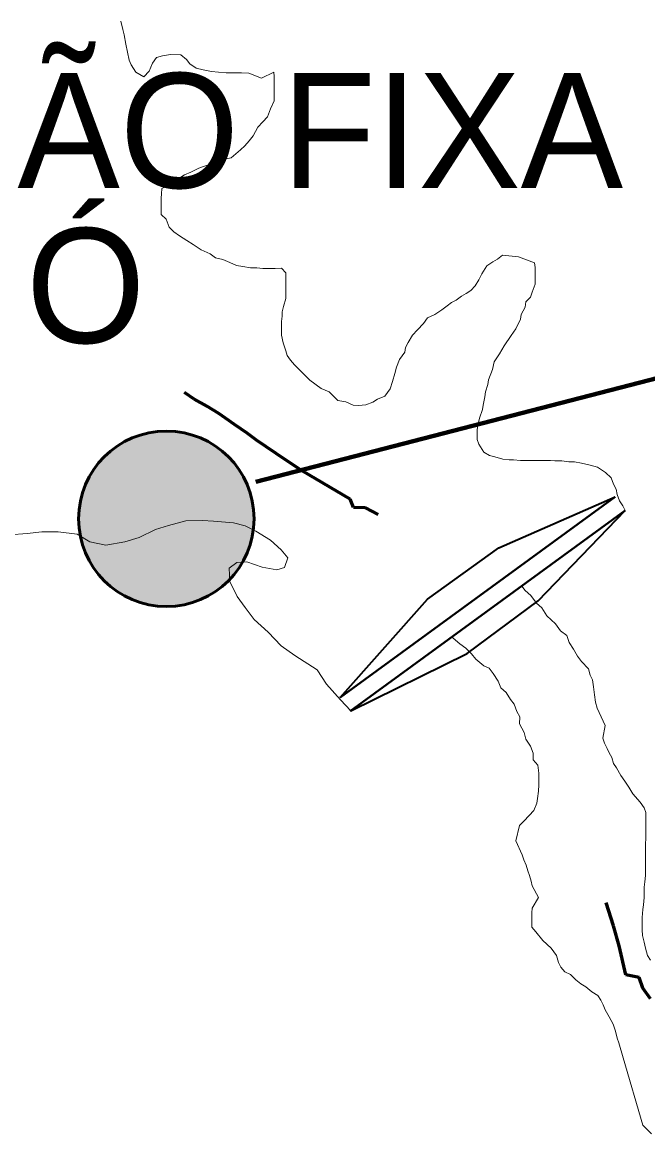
# Model space of a CAD drawing. Extents: x 553962 to 842807, y 8883888 to 9032388.
# Drawn here: x 630313 to 633037, y 8934087 to 8938929 of the extents above; entities that cross this region are included whole.
import ezdxf

# ---------------------------------------------------------------- set-up
doc = ezdxf.new("R2010")
doc.units = 0
doc.header["$LTSCALE"] = 200
doc.linetypes.add('LONG_DASH_SHORT_DASH', pattern=[9.9, 6, -1.2, 1.5, -1.2])
for name, color, linetype, lineweight in [('25', 7, 'Continuous', 13), ('28', 7, 'Continuous', 40), ('57', 7, 'Continuous', 13), ('7', 7, 'LONG_DASH_SHORT_DASH', 60)]:
    doc.layers.add(name, color=color, linetype=linetype, lineweight=lineweight)

msp = doc.modelspace()

# ---------------------------------------------------------------- hatches: boundary and pattern name
at = {"layer": '28'}
msp.add_hatch(color=256, dxfattribs=at).paths.add_polyline_path([(631322.6, 8936765.9, 1), (630558.2, 8936765.9, 1)])

# ---------------------------------------------------------------- linework, layer by layer
at = {"layer": '25', "lineweight": 40}
for p, q in [((632895.3, 8936861.6), (631697.4, 8935987.1)), ((632939, 8936801.8), (631741.1, 8935927.3))]:
    msp.add_line(p, q, dxfattribs=at)
at = {"layer": '25'}
msp.add_line((631744.3, 8935929.7), (632939, 8936801.8), dxfattribs=at)
for points in [[(631355.1, 8938684.9), (631300.2, 8938707.8), (631267.7, 8938708), (631247.7, 8938708.2), (631220.2, 8938708.3), (631200.2, 8938708.5), (631167.7, 8938711.2), (631137.7, 8938713.9), (631100.2, 8938721.7), (631070.3, 8938729.4), (631042.9, 8938747.1), (631028.1, 8938767.2), (631003.2, 8938787.4), (630958.2, 8938787.7), (630923.1, 8938782.9), (630898.1, 8938775.6), (630880.4, 8938750.7), (630865.1, 8938715.7), (630842.4, 8938690.8), (630807.5, 8938711.1), (630787.8, 8938743.8), (630777.9, 8938763.8), (630770.7, 8938798.9), (630763.5, 8938834), (630756.3, 8938874.1), (630751.4, 8938896.7), (630741.7, 8938934.3)], [(631394.1, 8938552), (631409.4, 8938586.9), (631409.6, 8938622), (631409.9, 8938654.5), (631410.2, 8938692.1), (631407.8, 8938712.1), (631355.1, 8938684.9)], [(632474.7, 8937906.4), (632404.7, 8937914.4), (632382.1, 8937897), (632362, 8937884.6), (632336.8, 8937867.3), (632314, 8937832.4), (632301.3, 8937807.4), (632286.1, 8937780), (632266, 8937760.1), (632245.8, 8937747.7), (632225.8, 8937735.3), (632203.1, 8937717.9), (632183, 8937708.1), (632162.9, 8937693.2), (632140.3, 8937675.8), (632110.1, 8937656), (632077.5, 8937641.2), (632059.8, 8937616.3), (632034.6, 8937588.9), (632011.9, 8937566.5), (631994.1, 8937534.1), (631981.4, 8937511.6), (631978.8, 8937491.6), (631956, 8937459.2), (631943.3, 8937426.8), (631935.6, 8937399.3), (631925.3, 8937364.3), (631915, 8937331.8), (631892.3, 8937299.4), (631859.7, 8937287.1), (631839.6, 8937274.7), (631809.5, 8937262.4), (631776.9, 8937260.1), (631754.4, 8937260.3), (631722, 8937275.5), (631687.1, 8937280.7), (631649.8, 8937318.6), (631614.9, 8937333.8), (631565.2, 8937369.2), (631530.4, 8937404.5), (631498.2, 8937437.2), (631480.8, 8937457.4), (631466, 8937477.5), (631461.1, 8937497.5), (631448.9, 8937532.7), (631441.6, 8937565.3), (631441.8, 8937585.3), (631441.9, 8937605.3), (631442.1, 8937625.3), (631444.7, 8937647.9), (631444.9, 8937667.9), (631450.1, 8937690.4), (631460.3, 8937725.4), (631460.7, 8937767.9), (631460.9, 8937798), (631461.2, 8937838), (631441.3, 8937858.2), (631413.8, 8937855.9), (631383.8, 8937856.1), (631361.3, 8937856.2), (631333.8, 8937858.9), (631306.3, 8937859.1), (631273.8, 8937864.3), (631246.3, 8937869.5), (631216.4, 8937882.2), (631186.5, 8937894.9), (631154.1, 8937902.6), (631131.7, 8937920.3), (631091.8, 8937938.1), (631057, 8937960.9), (631029.6, 8937978.6), (630997.2, 8937998.8), (630972.3, 8938016.5), (630952.5, 8938036.7), (630940.2, 8938071.8), (630917.9, 8938092), (630918.2, 8938127), (630918.4, 8938162.1), (630918.6, 8938182.1), (630921.2, 8938204.6), (630943.8, 8938217), (630976.5, 8938231.8), (630999.1, 8938251.7), (631019.2, 8938264), (631046.8, 8938276.4), (631082, 8938293.7), (631102.1, 8938301.1), (631124.6, 8938308.4), (631144.7, 8938313.3), (631164.7, 8938313.2), (631184.8, 8938330.5), (631222.4, 8938337.8), (631242.5, 8938355.2), (631262.7, 8938372.6), (631282.8, 8938390), (631300.5, 8938412.4), (631318.2, 8938434.8), (631338.5, 8938472.2), (631361.1, 8938494.6), (631381.3, 8938517), (631394.1, 8938552)], [(632939, 8936801.8), (632929.1, 8936821.9), (632914.3, 8936844.5), (632904.5, 8936872.1), (632899.7, 8936894.7), (632887.3, 8936917.3), (632877.5, 8936944.9), (632852.7, 8936967.6), (632817.8, 8936990.4), (632780.4, 8937000.6), (632748, 8937008.3), (632718, 8937013.6), (632693, 8937013.7), (632663, 8937018.9), (632633, 8937019.1), (632613, 8937019.3), (632585.5, 8937019.4), (632558, 8937019.6), (632527.9, 8937019.8), (632502.9, 8937020), (632482.9, 8937020.1), (632452.9, 8937022.8), (632432.9, 8937023), (632405.4, 8937025.6), (632370.5, 8937035.9), (632348, 8937041), (632323.1, 8937056.2), (632300.9, 8937091.4), (632293.5, 8937111.5), (632293.7, 8937131.5), (632293.9, 8937154.1), (632296.5, 8937174.1), (632304.2, 8937204.1), (632317, 8937241.5), (632319.7, 8937261.5), (632327.5, 8937296.5), (632330.1, 8937319.1), (632340.4, 8937351.5), (632343, 8937371.5), (632360.9, 8937416.5), (632368.6, 8937449), (632391.4, 8937483.9), (632411.7, 8937518.8), (632442, 8937563.7), (632462.3, 8937593.6), (632482.6, 8937636), (632485.3, 8937656), (632503, 8937688.4), (632505.7, 8937710.9), (632525.8, 8937730.8), (632533.5, 8937753.3), (632546.3, 8937788.3), (632546.5, 8937818.3), (632546.7, 8937840.8), (632546.8, 8937860.9), (632544.5, 8937880.9), (632474.7, 8937906.4)], [(630257.1, 8936695.5), (630334.7, 8936702.6), (630397.3, 8936709.8), (630469.8, 8936709.4), (630552.3, 8936699), (630607.2, 8936666.2), (630677.2, 8936650.8), (630759.8, 8936665.4), (630822.5, 8936685.1), (630892.7, 8936719.7), (630950.3, 8936737), (631025.4, 8936756.6), (631098, 8936758.7), (631145.5, 8936756), (631233, 8936748), (631283, 8936735.2), (631330.4, 8936712.5), (631393.8, 8936673.5), (631440.1, 8936631), (631470, 8936595.2), (631454.8, 8936554), (631422.1, 8936544.3), (631357.2, 8936554.7), (631291.3, 8936578.4), (631247.4, 8936576), (631214.5, 8936550.4), (631216.8, 8936492.9), (631249, 8936427.7), (631283.7, 8936379.9), (631323.5, 8936327.2), (631383.3, 8936271.8), (631440.1, 8936212.9), (631440.1, 8936212.9), (631499.9, 8936171.2), (631597.6, 8936108.1), (631637.3, 8936045.3), (631699.5, 8935977.4), (631744.3, 8935929.7)], [(632498.5, 8935450.3), (632541.3, 8935495.1), (632554.1, 8935527.5), (632556.8, 8935547.6), (632562, 8935580.1), (632562.2, 8935607.6), (632562.4, 8935630.1), (632562.6, 8935657.7), (632557.9, 8935692.8), (632538, 8935715.4), (632538.2, 8935745.5), (632526, 8935775.6), (632506.2, 8935805.8), (632498.9, 8935835.8), (632479.2, 8935873.5), (632479.4, 8935903.6), (632467.1, 8935926.2), (632454.8, 8935958.8), (632440, 8935978.9), (632420.2, 8936009.1), (632397.8, 8936029.3), (632385.6, 8936059.4), (632363.3, 8936092.1), (632346, 8936114.8), (632323.6, 8936124.9), (632288.8, 8936155.2), (632268.9, 8936177.8), (632244.1, 8936203.1), (632219.2, 8936220.7), (632189.4, 8936246), (632184.8, 8936251.3), (632488.3, 8936472.8)], [(632488.3, 8936472.8), (632503.6, 8936454.2), (632528.5, 8936431.5), (632553.2, 8936398.8), (632575.6, 8936378.6), (632597.8, 8936343.4), (632635.1, 8936308.1), (632657.4, 8936277.9), (632684.7, 8936257.7), (632694.5, 8936227.6), (632714.3, 8936197.4), (632731.6, 8936167.3), (632748.9, 8936144.6), (632778.7, 8936111.9), (632785.9, 8936084.3), (632795.8, 8936064.2), (632800.6, 8936034.1), (632805.3, 8935999.1), (632810.1, 8935966.5), (632817.4, 8935941.4), (632851.8, 8935866.1), (632841.4, 8935811.1), (632848.7, 8935788.5), (632861.1, 8935765.8), (632868.4, 8935745.8), (632880.8, 8935725.7), (632888.1, 8935700.6), (632900.4, 8935680.5)], [(632900.4, 8935680.5), (632920.2, 8935647.8), (632937.5, 8935622.6), (632954.8, 8935597.5), (632972.1, 8935567.3), (633004.3, 8935532.1), (633021.7, 8935506.9), (633029, 8935486.8), (633028.8, 8935454.3), (633028.4, 8935401.7), (633028.1, 8935371.7), (633028, 8935351.7), (633027.8, 8935321.6), (633027.5, 8935294.1), (633027.3, 8935264.1), (633027.2, 8935244), (633026.9, 8935211.5), (633024.2, 8935183.9), (633021.5, 8935161.4), (633021.4, 8935138.9), (633021.2, 8935116.4), (633018.4, 8935083.8), (633015.8, 8935063.8), (633013, 8935028.8), (633012.8, 8935006.3), (633012.6, 8934976.2), (633014.9, 8934951.2), (633022.2, 8934921.1), (633027, 8934896), (633036.8, 8934863.4), (633049.1, 8934843.3)], [(633053.4, 8934087.2), (633016.1, 8934125), (632930.8, 8934418.5), (632911.3, 8934483.7), (632904, 8934503.8), (632896.7, 8934533.9), (632886.9, 8934564), (632869.7, 8934596.7), (632852.4, 8934626.8), (632842.6, 8934649.4), (632832.7, 8934669.5), (632820.3, 8934689.6), (632793, 8934704.8), (632768.1, 8934727.5), (632745.7, 8934740.2), (632723.3, 8934757.8), (632701, 8934780.5), (632676.1, 8934793.2), (632658.7, 8934813.3), (632648.9, 8934833.4), (632639.1, 8934863.6), (632616.8, 8934896.2), (632579.6, 8934929), (632549.8, 8934966.8), (632532.5, 8934986.9), (632532.6, 8935006.9), (632532.8, 8935029.5), (632533, 8935049.5), (632533.1, 8935069.5), (632561, 8935116.9), (632533.9, 8935167.2), (632529, 8935187.2), (632521.7, 8935212.3), (632514.3, 8935232.4), (632507, 8935257.5), (632497.2, 8935280.1), (632489.9, 8935302.7), (632462.8, 8935362.9), (632478.3, 8935430.4), (632498.5, 8935450.3)]]:
    msp.add_lwpolyline(points, dxfattribs=at)
at = {"layer": '25', "lineweight": 35}
for points in [[(631697.4, 8935987.1), (632077.5, 8936416.2), (632389.2, 8936639.1), (632895.3, 8936861.6)], [(631744.3, 8935929.7), (632251.2, 8936178.6), (632559.2, 8936408.7), (632939, 8936801.8)]]:
    msp.add_lwpolyline(points, dxfattribs=at)
at = {"layer": '28', "lineweight": 80}
msp.add_line((634168.4, 8937659.8), (631329.8, 8936927.4), dxfattribs=at)
at = {"layer": '28', "lineweight": 53}
msp.add_circle((630940.4, 8936765.9), 382.2, dxfattribs=at)
at = {"layer": '57'}
msp.add_line((632939, 8936801.8), (632488.3, 8936472.8), dxfattribs=at)
for points in [[(630741.7, 8938934.3), (630751.4, 8938896.7), (630756.3, 8938874.1), (630763.5, 8938834), (630770.7, 8938798.9), (630777.9, 8938763.8), (630787.8, 8938743.8), (630807.5, 8938711.1), (630842.4, 8938690.8), (630865.1, 8938715.7), (630880.4, 8938750.7), (630898.1, 8938775.6), (630923.1, 8938782.9), (630958.2, 8938787.7), (631003.2, 8938787.4), (631028.1, 8938767.2), (631042.9, 8938747.1), (631070.3, 8938729.4), (631100.2, 8938721.7), (631137.7, 8938713.9), (631167.7, 8938711.2), (631200.2, 8938708.5), (631220.2, 8938708.3), (631247.7, 8938708.2), (631267.7, 8938708), (631300.2, 8938707.8), (631355.1, 8938684.9)], [(630741.7, 8938934.3), (630751.4, 8938896.7), (630756.3, 8938874.1), (630763.5, 8938834), (630770.7, 8938798.9), (630777.9, 8938763.8), (630787.8, 8938743.8), (630807.5, 8938711.1), (630842.4, 8938690.8), (630865.1, 8938715.7), (630880.4, 8938750.7), (630898.1, 8938775.6), (630923.1, 8938782.9), (630958.2, 8938787.7), (631003.2, 8938787.4), (631028.1, 8938767.2), (631042.9, 8938747.1), (631070.3, 8938729.4), (631100.2, 8938721.7), (631137.7, 8938713.9), (631167.7, 8938711.2), (631200.2, 8938708.5), (631220.2, 8938708.3), (631247.7, 8938708.2), (631267.7, 8938708), (631300.2, 8938707.8), (631355.1, 8938684.9)], [(631355.1, 8938684.9), (631407.8, 8938712.1), (631410.2, 8938692.1), (631409.9, 8938654.5), (631409.6, 8938622), (631409.4, 8938586.9), (631394.1, 8938552)], [(631355.1, 8938684.9), (631407.8, 8938712.1), (631410.2, 8938692.1), (631409.9, 8938654.5), (631409.6, 8938622), (631409.4, 8938586.9), (631394.1, 8938552)], [(631394.1, 8938552), (631381.3, 8938517), (631361.1, 8938494.6), (631338.5, 8938472.2), (631318.2, 8938434.8), (631300.5, 8938412.4), (631282.8, 8938390), (631262.7, 8938372.6), (631242.5, 8938355.2), (631222.4, 8938337.8), (631184.8, 8938330.5), (631164.7, 8938313.2), (631144.7, 8938313.3), (631124.6, 8938308.4), (631102.1, 8938301.1), (631082, 8938293.7), (631046.8, 8938276.4), (631019.2, 8938264), (630999.1, 8938251.7), (630976.5, 8938231.8), (630943.8, 8938217), (630921.2, 8938204.6), (630918.6, 8938182.1), (630918.4, 8938162.1), (630918.2, 8938127), (630917.9, 8938092), (630940.2, 8938071.8), (630952.5, 8938036.7), (630972.3, 8938016.5), (630997.2, 8937998.8), (631029.6, 8937978.6), (631057, 8937960.9), (631091.8, 8937938.1), (631131.7, 8937920.3), (631154.1, 8937902.6), (631186.5, 8937894.9), (631216.4, 8937882.2), (631246.3, 8937869.5), (631273.8, 8937864.3), (631306.3, 8937859.1), (631333.8, 8937858.9), (631361.3, 8937856.2), (631383.8, 8937856.1), (631413.8, 8937855.9), (631441.3, 8937858.2), (631461.2, 8937838), (631460.9, 8937798), (631460.7, 8937767.9), (631460.3, 8937725.4), (631450.1, 8937690.4), (631444.9, 8937667.9), (631444.7, 8937647.9), (631442.1, 8937625.3), (631441.9, 8937605.3), (631441.8, 8937585.3), (631441.6, 8937565.3), (631448.9, 8937532.7), (631461.1, 8937497.5), (631466, 8937477.5), (631480.8, 8937457.4), (631498.2, 8937437.2), (631530.4, 8937404.5), (631565.2, 8937369.2), (631614.9, 8937333.8), (631649.8, 8937318.6), (631687.1, 8937280.7), (631722, 8937275.5), (631754.4, 8937260.3), (631776.9, 8937260.1), (631809.5, 8937262.4), (631839.6, 8937274.7), (631859.7, 8937287.1), (631892.3, 8937299.4), (631915, 8937331.8), (631925.3, 8937364.3), (631935.6, 8937399.3), (631943.3, 8937426.8), (631956, 8937459.2), (631978.8, 8937491.6), (631981.4, 8937511.6), (631994.1, 8937534.1), (632011.9, 8937566.5), (632034.6, 8937588.9), (632059.8, 8937616.3), (632077.5, 8937641.2), (632110.1, 8937656), (632140.3, 8937675.8), (632162.9, 8937693.2), (632183, 8937708.1), (632203.1, 8937717.9), (632225.8, 8937735.3), (632245.8, 8937747.7), (632266, 8937760.1), (632286.1, 8937780), (632301.3, 8937807.4), (632314, 8937832.4), (632336.8, 8937867.3), (632362, 8937884.6), (632382.1, 8937897), (632404.7, 8937914.4), (632474.7, 8937906.4)], [(631394.1, 8938552), (631381.3, 8938517), (631361.1, 8938494.6), (631338.5, 8938472.2), (631318.2, 8938434.8), (631300.5, 8938412.4), (631282.8, 8938390), (631262.7, 8938372.6), (631242.5, 8938355.2), (631222.4, 8938337.8), (631184.8, 8938330.5), (631164.7, 8938313.2), (631144.7, 8938313.3), (631124.6, 8938308.4), (631102.1, 8938301.1), (631082, 8938293.7), (631046.8, 8938276.4), (631019.2, 8938264), (630999.1, 8938251.7), (630976.5, 8938231.8), (630943.8, 8938217), (630921.2, 8938204.6), (630918.6, 8938182.1), (630918.4, 8938162.1), (630918.2, 8938127), (630917.9, 8938092), (630940.2, 8938071.8), (630952.5, 8938036.7), (630972.3, 8938016.5), (630997.2, 8937998.8), (631029.6, 8937978.6), (631057, 8937960.9), (631091.8, 8937938.1), (631131.7, 8937920.3), (631154.1, 8937902.6), (631186.5, 8937894.9), (631216.4, 8937882.2), (631246.3, 8937869.5), (631273.8, 8937864.3), (631306.3, 8937859.1), (631333.8, 8937858.9), (631361.3, 8937856.2), (631383.8, 8937856.1), (631413.8, 8937855.9), (631441.3, 8937858.2), (631461.2, 8937838), (631460.9, 8937798), (631460.7, 8937767.9), (631460.3, 8937725.4), (631450.1, 8937690.4), (631444.9, 8937667.9), (631444.7, 8937647.9), (631442.1, 8937625.3), (631441.9, 8937605.3), (631441.8, 8937585.3), (631441.6, 8937565.3), (631448.9, 8937532.7), (631461.1, 8937497.5), (631466, 8937477.5), (631480.8, 8937457.4), (631498.2, 8937437.2), (631530.4, 8937404.5), (631565.2, 8937369.2), (631614.9, 8937333.8), (631649.8, 8937318.6), (631687.1, 8937280.7), (631722, 8937275.5), (631754.4, 8937260.3), (631776.9, 8937260.1), (631809.5, 8937262.4), (631839.6, 8937274.7), (631859.7, 8937287.1), (631892.3, 8937299.4), (631915, 8937331.8), (631925.3, 8937364.3), (631935.6, 8937399.3), (631943.3, 8937426.8), (631956, 8937459.2), (631978.8, 8937491.6), (631981.4, 8937511.6), (631994.1, 8937534.1), (632011.9, 8937566.5), (632034.6, 8937588.9), (632059.8, 8937616.3), (632077.5, 8937641.2), (632110.1, 8937656), (632140.3, 8937675.8), (632162.9, 8937693.2), (632183, 8937708.1), (632203.1, 8937717.9), (632225.8, 8937735.3), (632245.8, 8937747.7), (632266, 8937760.1), (632286.1, 8937780), (632301.3, 8937807.4), (632314, 8937832.4), (632336.8, 8937867.3), (632362, 8937884.6), (632382.1, 8937897), (632404.7, 8937914.4), (632474.7, 8937906.4)], [(632474.7, 8937906.4), (632544.5, 8937880.9), (632546.8, 8937860.9), (632546.7, 8937840.8), (632546.5, 8937818.3), (632546.3, 8937788.3), (632533.5, 8937753.3), (632525.8, 8937730.8), (632505.7, 8937710.9), (632503, 8937688.4), (632485.3, 8937656), (632482.6, 8937636), (632462.3, 8937593.6), (632442, 8937563.7), (632411.7, 8937518.8), (632391.4, 8937483.9), (632368.6, 8937449), (632360.9, 8937416.5), (632343, 8937371.5), (632340.4, 8937351.5), (632330.1, 8937319.1), (632327.5, 8937296.5), (632319.7, 8937261.5), (632317, 8937241.5), (632304.2, 8937204.1), (632296.5, 8937174.1), (632293.9, 8937154.1), (632293.7, 8937131.5), (632293.5, 8937111.5), (632300.9, 8937091.4), (632323.1, 8937056.2), (632348, 8937041), (632370.5, 8937035.9), (632405.4, 8937025.6), (632432.9, 8937023), (632452.9, 8937022.8), (632482.9, 8937020.1), (632502.9, 8937020), (632527.9, 8937019.8), (632558, 8937019.6), (632585.5, 8937019.4), (632613, 8937019.3), (632633, 8937019.1), (632663, 8937018.9), (632693, 8937013.7), (632718, 8937013.6), (632748, 8937008.3), (632780.4, 8937000.6), (632817.8, 8936990.4), (632852.7, 8936967.6), (632877.5, 8936944.9), (632887.3, 8936917.3), (632899.7, 8936894.7), (632904.5, 8936872.1), (632914.3, 8936844.5), (632929.1, 8936821.9), (632939, 8936801.8)], [(632474.7, 8937906.4), (632544.5, 8937880.9), (632546.8, 8937860.9), (632546.7, 8937840.8), (632546.5, 8937818.3), (632546.3, 8937788.3), (632533.5, 8937753.3), (632525.8, 8937730.8), (632505.7, 8937710.9), (632503, 8937688.4), (632485.3, 8937656), (632482.6, 8937636), (632462.3, 8937593.6), (632442, 8937563.7), (632411.7, 8937518.8), (632391.4, 8937483.9), (632368.6, 8937449), (632360.9, 8937416.5), (632343, 8937371.5), (632340.4, 8937351.5), (632330.1, 8937319.1), (632327.5, 8937296.5), (632319.7, 8937261.5), (632317, 8937241.5), (632304.2, 8937204.1), (632296.5, 8937174.1), (632293.9, 8937154.1), (632293.7, 8937131.5), (632293.5, 8937111.5), (632300.9, 8937091.4), (632323.1, 8937056.2), (632348, 8937041), (632370.5, 8937035.9), (632405.4, 8937025.6), (632432.9, 8937023), (632452.9, 8937022.8), (632482.9, 8937020.1), (632502.9, 8937020), (632527.9, 8937019.8), (632558, 8937019.6), (632585.5, 8937019.4), (632613, 8937019.3), (632633, 8937019.1), (632663, 8937018.9), (632693, 8937013.7), (632718, 8937013.6), (632748, 8937008.3), (632780.4, 8937000.6), (632817.8, 8936990.4), (632852.7, 8936967.6), (632877.5, 8936944.9), (632887.3, 8936917.3), (632899.7, 8936894.7), (632904.5, 8936872.1), (632914.3, 8936844.5), (632929.1, 8936821.9), (632939, 8936801.8)], [(632488.3, 8936472.8), (632503.6, 8936454.2), (632528.5, 8936431.5), (632553.2, 8936398.8), (632575.6, 8936378.6), (632597.8, 8936343.4), (632635.1, 8936308.1), (632657.4, 8936277.9), (632684.7, 8936257.7), (632694.5, 8936227.6), (632714.3, 8936197.4), (632731.6, 8936167.3), (632748.9, 8936144.6), (632778.7, 8936111.9), (632785.9, 8936084.3), (632795.8, 8936064.2), (632800.6, 8936034.1), (632805.3, 8935999.1), (632810.1, 8935966.5), (632817.4, 8935941.4), (632851.8, 8935866.1), (632841.4, 8935811.1), (632848.7, 8935788.5), (632861.1, 8935765.8), (632868.4, 8935745.8), (632880.8, 8935725.7), (632888.1, 8935700.6), (632900.4, 8935680.5)], [(632488.3, 8936472.8), (632503.6, 8936454.2), (632528.5, 8936431.5), (632553.2, 8936398.8), (632575.6, 8936378.6), (632597.8, 8936343.4), (632635.1, 8936308.1), (632657.4, 8936277.9), (632684.7, 8936257.7), (632694.5, 8936227.6), (632714.3, 8936197.4), (632731.6, 8936167.3), (632748.9, 8936144.6), (632778.7, 8936111.9), (632785.9, 8936084.3), (632795.8, 8936064.2), (632800.6, 8936034.1), (632805.3, 8935999.1), (632810.1, 8935966.5), (632817.4, 8935941.4), (632851.8, 8935866.1), (632841.4, 8935811.1), (632848.7, 8935788.5), (632861.1, 8935765.8), (632868.4, 8935745.8), (632880.8, 8935725.7), (632888.1, 8935700.6), (632900.4, 8935680.5)], [(632900.4, 8935680.5), (632920.2, 8935647.8), (632937.5, 8935622.6), (632954.8, 8935597.5), (632972.1, 8935567.3), (633004.3, 8935532.1), (633021.7, 8935506.9), (633029, 8935486.8), (633028.8, 8935454.3), (633028.4, 8935401.7), (633028.1, 8935371.7), (633028, 8935351.7), (633027.8, 8935321.6), (633027.5, 8935294.1), (633027.3, 8935264.1), (633027.2, 8935244), (633026.9, 8935211.5), (633024.2, 8935183.9), (633021.5, 8935161.4), (633021.4, 8935138.9), (633021.2, 8935116.4), (633018.4, 8935083.8), (633015.8, 8935063.8), (633013, 8935028.8), (633012.8, 8935006.3), (633012.6, 8934976.2), (633014.9, 8934951.2), (633022.2, 8934921.1), (633027, 8934896), (633036.8, 8934863.4), (633049.1, 8934843.3)], [(632900.4, 8935680.5), (632920.2, 8935647.8), (632937.5, 8935622.6), (632954.8, 8935597.5), (632972.1, 8935567.3), (633004.3, 8935532.1), (633021.7, 8935506.9), (633029, 8935486.8), (633028.8, 8935454.3), (633028.4, 8935401.7), (633028.1, 8935371.7), (633028, 8935351.7), (633027.8, 8935321.6), (633027.5, 8935294.1), (633027.3, 8935264.1), (633027.2, 8935244), (633026.9, 8935211.5), (633024.2, 8935183.9), (633021.5, 8935161.4), (633021.4, 8935138.9), (633021.2, 8935116.4), (633018.4, 8935083.8), (633015.8, 8935063.8), (633013, 8935028.8), (633012.8, 8935006.3), (633012.6, 8934976.2), (633014.9, 8934951.2), (633022.2, 8934921.1), (633027, 8934896), (633036.8, 8934863.4), (633049.1, 8934843.3)]]:
    msp.add_lwpolyline(points, dxfattribs=at)
at = {"layer": '7'}
for points in [[(631168.3, 8937224.3), (631116, 8937257.1), (631061.2, 8937287.4), (631019.3, 8937316.4)], [(631862.9, 8936784.1), (631808, 8936813), (631755.5, 8936815.8), (631740.8, 8936850.9), (631531.6, 8936974.6), (631459.4, 8937022.6), (631332.5, 8937108.3), (631292.7, 8937138.5), (631237.9, 8937176.4), (631198.1, 8937204.1), (631168.3, 8937224.3)], [(633048.6, 8934674.4), (633016.4, 8934722.1), (632999.2, 8934767.2), (632941.8, 8934780.1), (632912.7, 8934905.3), (632888.2, 8934993.1), (632856.4, 8935093.3)]]:
    msp.add_lwpolyline(points, dxfattribs=at)

# ---------------------------------------------------------------- texts
at = {"layer": '28'}
for s, p in [('CAPTAÇÃO FIXA', (627579.8, 8938207.1)), ('DE XINGÓ', (627579.8, 8937531.9))]:
    msp.add_text(s, height=500, dxfattribs=at).set_placement(p)

doc.saveas('drawing.dxf')
